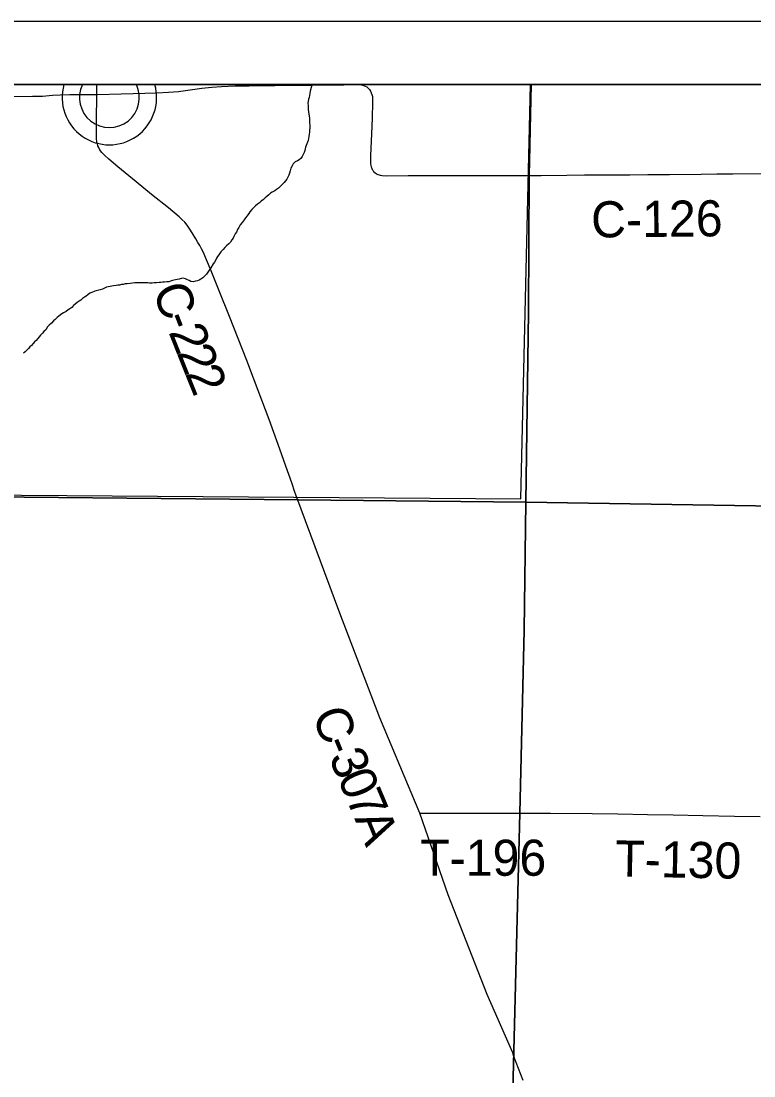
# Model space of a CAD drawing. Extents: x -209 to 4852, y 0 to 905.
# Drawn here: x -114.06 to -91, y 384.7 to 417.92 of the extents above; entities that cross this region are included whole.
import ezdxf

# ---------------------------------------------------------------- set-up
doc = ezdxf.new("R2010")
doc.units = 0
for name, color, linetype in [('Default', 7, 'Continuous'), ('GM_P_County_Alignment', 7, 'Continuous'), ('GM_X_Adjacent_County_Text', 7, 'Continuous'), ('GM_X_County_Road', 7, 'Continuous'), ('GM_X_County_Road_Text', 7, 'Continuous'), ('GM_X_County_ROW', 7, 'Continuous'), ('GM_X_County_Subdivision', 7, 'Continuous'), ('GM_X_Minor_Lake_Text', 7, 'Continuous'), ('GM_X_Minor_River', 7, 'Continuous'), ('GM_X_Minor_River_Text', 7, 'Continuous'), ('GM_X_Township_Road', 7, 'Continuous'), ('GM_X_Township_Subdivision_Text', 7, 'Continuous'), ('SH_Data', 7, 'Continuous')]:
    doc.layers.add(name, color=color, linetype=linetype)

msp = doc.modelspace()

# ---------------------------------------------------------------- linework, layer by layer
at = {"layer": 'Default'}
for points in [[(-207.234, 415.916), (-71.234, 415.916), (-71.234, 279.916), (-207.234, 279.916)], [(-71.234, 279.916), (-71.234, 415.916), (-207.234, 415.916), (-207.234, 279.916)]]:
    msp.add_lwpolyline(points, close=True, dxfattribs=at)
at = {"layer": 'GM_X_Adjacent_County_Text'}
for points in [[(-98.012, 415.916), (-207.234, 415.916), (-207.234, 403.659), (-198.454, 403.559), (-158.335, 403.277), (-150.366, 403.235), (-138.316, 403.17), (-118.301, 402.969), (-105.337, 402.842), (-98.174, 402.771), (-98.091, 408.753), (-98.074, 413.078)], [(-98.012, 415.916), (-207.234, 415.916), (-207.234, 403.659), (-198.454, 403.559), (-158.335, 403.277), (-150.366, 403.235), (-138.316, 403.17), (-118.301, 402.969), (-105.337, 402.842), (-98.174, 402.771), (-98.091, 408.753), (-98.074, 413.078)], [(-98.012, 415.916), (-207.234, 415.916), (-207.234, 403.659), (-198.454, 403.559), (-158.335, 403.277), (-150.366, 403.235), (-138.316, 403.17), (-118.301, 402.969), (-105.337, 402.842), (-98.174, 402.771), (-98.091, 408.753), (-98.074, 413.078)], [(-100.12, 279.916), (-71.234, 279.916), (-71.234, 415.916), (-98.012, 415.916), (-98.074, 413.078), (-98.091, 408.753), (-98.174, 402.771), (-98.23, 398.743), (-98.371, 392.978), (-98.564, 385.071), (-98.799, 375.44), (-98.839, 372.823), (-99.362, 344.63), (-99.537, 322.581), (-99.585, 312.422), (-99.842, 308.938), (-99.816, 306.687), (-99.81, 305.088), (-99.838, 302.628), (-99.907, 296.469), (-99.833, 295.315)], [(-100.12, 279.916), (-71.234, 279.916), (-71.234, 415.916), (-98.012, 415.916), (-98.074, 413.078), (-98.091, 408.753), (-98.174, 402.771), (-98.23, 398.743), (-98.371, 392.978), (-98.564, 385.071), (-98.799, 375.44), (-98.839, 372.823), (-99.362, 344.63), (-99.537, 322.581), (-99.585, 312.422), (-99.842, 308.938), (-99.816, 306.687), (-99.81, 305.088), (-99.838, 302.628), (-99.907, 296.469), (-99.833, 295.315)], [(-100.12, 279.916), (-71.234, 279.916), (-71.234, 415.916), (-98.012, 415.916), (-98.074, 413.078), (-98.091, 408.753), (-98.174, 402.771), (-98.23, 398.743), (-98.371, 392.978), (-98.564, 385.071), (-98.799, 375.44), (-98.839, 372.823), (-99.362, 344.63), (-99.537, 322.581), (-99.585, 312.422), (-99.842, 308.938), (-99.816, 306.687), (-99.81, 305.088), (-99.838, 302.628), (-99.907, 296.469), (-99.833, 295.315)], [(-100.12, 279.916), (-71.234, 279.916), (-71.234, 415.916), (-98.012, 415.916), (-98.074, 413.078), (-98.091, 408.753), (-98.174, 402.771), (-98.23, 398.743), (-98.371, 392.978), (-98.564, 385.071), (-98.799, 375.44), (-98.839, 372.823), (-99.362, 344.63), (-99.537, 322.581), (-99.585, 312.422), (-99.842, 308.938), (-99.816, 306.687), (-99.81, 305.088), (-99.838, 302.628), (-99.907, 296.469), (-99.833, 295.315)], [(-207.234, 403.659), (-207.234, 279.916), (-100.12, 279.916), (-99.833, 295.315), (-99.907, 296.469), (-99.838, 302.628), (-99.81, 305.088), (-99.816, 306.687), (-99.842, 308.938), (-99.585, 312.422), (-99.537, 322.581), (-99.362, 344.63), (-98.839, 372.823), (-98.799, 375.44), (-98.564, 385.071), (-98.371, 392.978), (-98.23, 398.743), (-98.174, 402.771), (-105.337, 402.842), (-118.301, 402.969), (-138.316, 403.17), (-150.366, 403.235), (-158.335, 403.277), (-198.454, 403.559)], [(-207.234, 403.659), (-207.234, 279.916), (-100.12, 279.916), (-99.833, 295.315), (-99.907, 296.469), (-99.838, 302.628), (-99.81, 305.088), (-99.816, 306.687), (-99.842, 308.938), (-99.585, 312.422), (-99.537, 322.581), (-99.362, 344.63), (-98.839, 372.823), (-98.799, 375.44), (-98.564, 385.071), (-98.371, 392.978), (-98.23, 398.743), (-98.174, 402.771), (-105.337, 402.842), (-118.301, 402.969), (-138.316, 403.17), (-150.366, 403.235), (-158.335, 403.277), (-198.454, 403.559)], [(-207.234, 403.659), (-207.234, 279.916), (-100.12, 279.916), (-99.833, 295.315), (-99.907, 296.469), (-99.838, 302.628), (-99.81, 305.088), (-99.816, 306.687), (-99.842, 308.938), (-99.585, 312.422), (-99.537, 322.581), (-99.362, 344.63), (-98.839, 372.823), (-98.799, 375.44), (-98.564, 385.071), (-98.371, 392.978), (-98.23, 398.743), (-98.174, 402.771), (-105.337, 402.842), (-118.301, 402.969), (-138.316, 403.17), (-150.366, 403.235), (-158.335, 403.277), (-198.454, 403.559)], [(-207.234, 403.659), (-207.234, 279.916), (-100.12, 279.916), (-99.833, 295.315), (-99.907, 296.469), (-99.838, 302.628), (-99.81, 305.088), (-99.816, 306.687), (-99.842, 308.938), (-99.585, 312.422), (-99.537, 322.581), (-99.362, 344.63), (-98.839, 372.823), (-98.799, 375.44), (-98.564, 385.071), (-98.371, 392.978), (-98.23, 398.743), (-98.174, 402.771), (-105.337, 402.842), (-118.301, 402.969), (-138.316, 403.17), (-150.366, 403.235), (-158.335, 403.277), (-198.454, 403.559)], [(-207.234, 403.659), (-207.234, 279.916), (-100.12, 279.916), (-99.833, 295.315), (-99.907, 296.469), (-99.838, 302.628), (-99.81, 305.088), (-99.816, 306.687), (-99.842, 308.938), (-99.585, 312.422), (-99.537, 322.581), (-99.362, 344.63), (-98.839, 372.823), (-98.799, 375.44), (-98.564, 385.071), (-98.371, 392.978), (-98.23, 398.743), (-98.174, 402.771), (-105.337, 402.842), (-118.301, 402.969), (-138.316, 403.17), (-150.366, 403.235), (-158.335, 403.277), (-198.454, 403.559)], [(-207.234, 403.659), (-207.234, 279.916), (-100.12, 279.916), (-99.833, 295.315), (-99.907, 296.469), (-99.838, 302.628), (-99.81, 305.088), (-99.816, 306.687), (-99.842, 308.938), (-99.585, 312.422), (-99.537, 322.581), (-99.362, 344.63), (-98.839, 372.823), (-98.799, 375.44), (-98.564, 385.071), (-98.371, 392.978), (-98.23, 398.743), (-98.174, 402.771), (-105.337, 402.842), (-118.301, 402.969), (-138.316, 403.17), (-150.366, 403.235), (-158.335, 403.277), (-198.454, 403.559)]]:
    msp.add_lwpolyline(points, close=True, dxfattribs=at)
at = {"layer": 'GM_X_County_Road'}
for points in [[(-104.908, 415.916), (-104.917, 415.894), (-104.934, 415.826), (-104.966, 415.706), (-104.976, 415.638), (-104.992, 415.57), (-105.001, 415.509), (-105.017, 415.457), (-105.026, 415.388), (-105.035, 415.336), (-105.029, 415.252), (-105.032, 415.138), (-105.019, 415.047), (-105.005, 414.993), (-104.999, 414.925), (-104.985, 414.857), (-104.988, 414.72), (-104.982, 414.621), (-104.987, 414.417), (-104.996, 414.356), (-105.005, 414.28), (-105.021, 414.22), (-105.03, 414.16), (-105.054, 414.107), (-105.071, 414.054), (-105.094, 414.002), (-105.111, 413.949), (-105.12, 413.896), (-105.136, 413.843), (-105.16, 413.775), (-105.184, 413.715), (-105.216, 413.648), (-105.263, 413.588), (-105.317, 413.544), (-105.37, 413.514), (-105.439, 413.486), (-105.501, 413.426), (-105.533, 413.359), (-105.573, 413.284), (-105.597, 413.201), (-105.622, 413.125)], [(-105.622, 413.125), (-105.638, 413.065), (-105.67, 412.997), (-105.702, 412.937), (-105.78, 412.833), (-105.834, 412.781), (-105.896, 412.714), (-105.966, 412.655), (-106.027, 412.618), (-106.081, 412.574), (-106.158, 412.53), (-106.212, 412.493), (-106.266, 412.449), (-106.328, 412.397), (-106.382, 412.353), (-106.436, 412.301), (-106.506, 412.241), (-106.56, 412.197), (-106.621, 412.153), (-106.691, 412.094), (-106.745, 412.034), (-106.799, 411.982), (-106.869, 411.908), (-106.901, 411.855), (-106.948, 411.788), (-107.002, 411.721), (-107.049, 411.661), (-107.104, 411.579), (-107.166, 411.497), (-107.214, 411.414), (-107.253, 411.355), (-107.285, 411.272), (-107.324, 411.22), (-107.364, 411.137), (-107.388, 411.084), (-107.427, 411.025), (-107.474, 410.957), (-107.528, 410.898), (-107.598, 410.839), (-107.652, 410.787), (-107.707, 410.72), (-107.776, 410.653), (-107.839, 410.555), (-107.886, 410.503), (-107.917, 410.451), (-107.934, 410.398), (-107.973, 410.323), (-108.02, 410.271), (-108.098, 410.151), (-108.146, 410.069), (-108.192, 410.009), (-108.232, 409.949), (-108.294, 409.882), (-108.348, 409.83), (-108.41, 409.786), (-108.463, 409.757), (-108.517, 409.735), (-108.578, 409.722), (-108.654, 409.708), (-108.722, 409.717), (-108.774, 409.749), (-108.827, 409.772), (-108.895, 409.804), (-108.963, 409.821), (-109.031, 409.815), (-109.092, 409.793), (-109.153, 409.779), (-109.206, 409.765), (-109.298, 409.745), (-109.359, 409.723), (-109.413, 409.709), (-109.473, 409.703), (-109.549, 409.697), (-109.61, 409.691), (-109.663, 409.684), (-109.724, 409.685), (-109.8, 409.672), (-109.876, 409.673), (-109.944, 409.667), (-110.02, 409.669), (-110.081, 409.67), (-110.49, 409.679), (-110.559, 409.665), (-110.627, 409.659), (-110.726, 409.646), (-110.787, 409.64), (-110.848, 409.626), (-110.901, 409.62), (-110.97, 409.606), (-111.023, 409.599), (-111.076, 409.593), (-111.152, 409.579), (-111.259, 409.559), (-111.327, 409.553), (-111.381, 409.539), (-111.442, 409.51), (-111.504, 409.473), (-111.572, 409.459), (-111.656, 409.431), (-111.748, 409.41), (-111.839, 409.374)], [(-111.839, 409.374), (-111.901, 409.345), (-111.962, 409.301), (-112.016, 409.256), (-112.07, 409.22), (-112.132, 409.183), (-112.186, 409.124), (-112.24, 409.102), (-112.301, 409.058), (-112.363, 409.006), (-112.417, 408.962), (-112.472, 408.902), (-112.526, 408.858), (-112.587, 408.821), (-112.649, 408.777), (-112.726, 408.725), (-112.78, 408.696), (-112.872, 408.63), (-112.926, 408.586), (-112.988, 408.519), (-113.042, 408.482), (-113.112, 408.407), (-113.182, 408.341), (-113.244, 408.274), (-113.276, 408.206), (-113.345, 408.147), (-113.392, 408.095), (-113.454, 408.028), (-113.493, 407.976), (-113.54, 407.924), (-113.594, 407.864), (-113.641, 407.812), (-113.68, 407.76), (-113.734, 407.7), (-113.788, 407.656), (-113.827, 407.603), (-113.881, 407.559), (-113.935, 407.507), (-113.99, 407.463)]]:
    msp.add_lwpolyline(points, dxfattribs=at)
at = {"layer": 'GM_X_County_Road_Text'}
for points in [[(-111.684, 415.608), (-111.659, 415.608), (-110.915, 415.624), (-109.796, 415.654), (-109.423, 415.674), (-109.113, 415.702), (-108.374, 415.801), (-108.065, 415.836), (-107.756, 415.859), (-107.322, 415.876), (-106.888, 415.881), (-106.08, 415.883), (-104.9, 415.895), (-104.34, 415.905), (-103.906, 415.914), (-103.817, 415.916)], [(-111.684, 415.608), (-111.681, 415.905), (-111.681, 415.916)], [(-103.426, 415.916), (-103.41, 415.915), (-103.359, 415.91), (-103.326, 415.905), (-103.292, 415.893), (-103.237, 415.872), (-103.186, 415.843), (-103.141, 415.805), (-103.101, 415.761), (-103.068, 415.711), (-103.042, 415.658), (-103.023, 415.601), (-103.01, 415.543), (-103.003, 415.482), (-103.002, 415.359), (-103.019, 414.863), (-103.039, 414.366), (-103.066, 413.682), (-103.069, 413.493), (-103.064, 413.429), (-103.055, 413.366), (-103.047, 413.332), (-103.039, 413.303), (-103.028, 413.274), (-103.014, 413.245), (-102.997, 413.217), (-102.97, 413.181), (-102.934, 413.146), (-102.882, 413.107), (-102.839, 413.087), (-102.799, 413.072), (-102.762, 413.064), (-102.699, 413.054), (-102.572, 413.047), (-101.886, 413.056), (-101.078, 413.057), (-100.457, 413.057), (-100.147, 413.057), (-99.774, 413.057), (-99.153, 413.057), (-98.065, 413.058)], [(-98.065, 413.058), (-98.043, 413.974), (-98.033, 414.878), (-98.006, 415.916)], [(-98.065, 413.058), (-98.043, 413.974), (-98.033, 414.878), (-98.006, 415.916)], [(-114.515, 415.544), (-113.707, 415.548), (-113.396, 415.556), (-113.076, 415.579), (-112.838, 415.595), (-112.529, 415.607), (-112.094, 415.608), (-111.684, 415.608)], [(-105.415, 402.999), (-105.447, 403.084), (-105.548, 403.378), (-105.731, 403.906), (-105.918, 404.433), (-106.109, 404.958), (-106.259, 405.367), (-106.716, 406.589), (-106.962, 407.227), (-107.235, 407.92), (-107.509, 408.613), (-107.834, 409.419), (-108.085, 410.055), (-108.225, 410.401), (-108.278, 410.524), (-108.329, 410.628), (-108.384, 410.742), (-108.443, 410.849), (-108.5, 410.948), (-108.567, 411.064), (-108.728, 411.33), (-108.834, 411.486), (-108.914, 411.582), (-109.002, 411.672), (-109.094, 411.756), (-109.43, 412.034), (-109.964, 412.46), (-110.442, 412.856), (-111.02, 413.328), (-111.305, 413.568), (-111.441, 413.693), (-111.524, 413.783), (-111.561, 413.832), (-111.593, 413.882), (-111.622, 413.936), (-111.645, 413.991), (-111.663, 414.048), (-111.676, 414.107), (-111.689, 414.229), (-111.693, 414.352), (-111.689, 414.973), (-111.685, 415.408), (-111.684, 415.608)], [(-98.065, 413.058), (-97.698, 413.058), (-96.89, 413.066), (-96.33, 413.071), (-95.647, 413.079), (-94.901, 413.078), (-94.341, 413.082), (-93.658, 413.09), (-92.663, 413.101), (-92.167, 413.102), (-91.669, 413.102), (-90.612, 413.118)], [(-98.592, 385.435), (-99.398, 387.273), (-100.62, 390.407), (-101.511, 392.974), (-102.779, 395.974), (-104.032, 399.27), (-105.415, 402.999)], [(-98.264, 384.565), (-98.555, 385.318), (-98.592, 385.435)]]:
    msp.add_lwpolyline(points, dxfattribs=at)
at = {"layer": 'GM_X_County_ROW'}
for points in [[(-101.511, 392.974), (-98.433, 392.974)], [(-98.433, 392.974), (-98.226, 392.972), (-97.399, 392.973), (-96.093, 392.962), (-95.285, 392.956), (-94.352, 392.935), (-93.542, 392.927), (-92.609, 392.908), (-91.616, 392.882), (-90.808, 392.87)]]:
    msp.add_lwpolyline(points, dxfattribs=at)
at = {"layer": 'GM_X_County_Subdivision'}
msp.add_line((-111.286, 415.507), (-111.286, 415.507), dxfattribs=at)
at = {"layer": 'GM_X_Minor_Lake_Text'}
for points in [[(-98.012, 415.916), (-207.234, 415.916), (-207.234, 403.659), (-198.454, 403.559), (-158.335, 403.277), (-150.366, 403.235), (-138.316, 403.17), (-118.301, 402.969), (-105.337, 402.842), (-98.174, 402.771), (-98.091, 408.753), (-98.074, 413.078)], [(-71.234, 402.335), (-71.234, 415.916), (-98.012, 415.916), (-98.074, 413.078), (-98.091, 408.753), (-98.174, 402.771)], [(-207.234, 403.659), (-207.234, 313.458), (-174.866, 313.201), (-149.868, 312.836), (-144.893, 312.794), (-134.837, 312.831), (-99.585, 312.422), (-99.537, 322.581), (-99.362, 344.63), (-98.839, 372.823), (-98.799, 375.44), (-98.564, 385.071), (-98.371, 392.978), (-98.23, 398.743), (-98.174, 402.771), (-105.337, 402.842), (-118.301, 402.969), (-138.316, 403.17), (-150.366, 403.235), (-158.335, 403.277), (-198.454, 403.559)], [(-100.12, 279.916), (-71.234, 279.916), (-71.234, 402.335), (-98.174, 402.771), (-98.23, 398.743), (-98.371, 392.978), (-98.564, 385.071), (-98.799, 375.44), (-98.839, 372.823), (-99.362, 344.63), (-99.537, 322.581), (-99.585, 312.422), (-99.842, 308.938), (-99.816, 306.687), (-99.81, 305.088), (-99.838, 302.628), (-99.907, 296.469), (-99.833, 295.315)]]:
    msp.add_lwpolyline(points, close=True, dxfattribs=at)
at = {"layer": 'GM_X_Minor_River'}
msp.add_lwpolyline([(-98.037, 415.916), (-118.175, 415.916), (-118.356, 403.019), (-98.338, 402.875)], close=True, dxfattribs=at)
at = {"layer": 'GM_X_Minor_River_Text'}
for points in [[(-98.012, 415.916), (-207.234, 415.916), (-207.234, 403.659), (-198.454, 403.559), (-158.335, 403.277), (-150.366, 403.235), (-138.316, 403.17), (-118.301, 402.969), (-105.337, 402.842), (-98.174, 402.771), (-98.091, 408.753), (-98.074, 413.078)], [(-100.12, 279.916), (-71.234, 279.916), (-71.234, 415.916), (-98.012, 415.916), (-98.074, 413.078), (-98.091, 408.753), (-98.174, 402.771), (-98.23, 398.743), (-98.371, 392.978), (-98.564, 385.071), (-98.799, 375.44), (-98.839, 372.823), (-99.362, 344.63), (-99.537, 322.581), (-99.585, 312.422), (-99.842, 308.938), (-99.816, 306.687), (-99.81, 305.088), (-99.838, 302.628), (-99.907, 296.469), (-99.833, 295.315)], [(-207.234, 403.659), (-207.234, 279.916), (-100.12, 279.916), (-99.833, 295.315), (-99.907, 296.469), (-99.838, 302.628), (-99.81, 305.088), (-99.816, 306.687), (-99.842, 308.938), (-99.585, 312.422), (-99.537, 322.581), (-99.362, 344.63), (-98.839, 372.823), (-98.799, 375.44), (-98.564, 385.071), (-98.371, 392.978), (-98.23, 398.743), (-98.174, 402.771), (-105.337, 402.842), (-118.301, 402.969), (-138.316, 403.17), (-150.366, 403.235), (-158.335, 403.277), (-198.454, 403.559)]]:
    msp.add_lwpolyline(points, close=True, dxfattribs=at)
at = {"layer": 'GM_X_Township_Subdivision_Text'}
for p, q in [((-109.856, 415.916), (-112.717, 415.916)), ((-110.436, 415.916), (-112.137, 415.916))]:
    msp.add_line(p, q, dxfattribs=at)
for radius, start, end in [(1.488, 164.0597, 15.9403), (0.943, 154.3263, 25.6737)]:
    msp.add_arc((-111.286, 415.507), radius, start, end, dxfattribs=at)
at = {"layer": 'SH_Data'}
for p, q in [((-209.234, 417.916), (-69.234, 417.916)), ((-207.234, 415.916), (-71.234, 415.916))]:
    msp.add_line(p, q, dxfattribs=at)

# ---------------------------------------------------------------- texts
at = {"layer": 'GM_P_County_Alignment'}
for s, height, rotation, p in [('C-126', 1.1364, 0.5506, (-96.119, 411.101)), ('C', 1.136, 291.5789, (-109.949, 409.433)), ('-', 1.136, 291.5999, (-109.606, 408.565)), ('2', 1.136, 291.6555, (-109.434, 408.131)), ('2', 1.136, 291.7454, (-109.175, 407.48)), ('2', 1.136, 291.9241, (-108.916, 406.829)), ('C', 1.136, 291.1056, (-104.92, 396.082)), ('-', 1.136, 292.258, (-104.575, 395.188)), ('3', 1.136, 292.771, (-104.394, 394.746)), ('0', 1.136, 292.8839, (-104.122, 394.099)), ('7', 1.136, 292.8412, (-103.85, 393.454)), ('A', 1.136, 292.1146, (-103.58, 392.812))]:
    msp.add_text(s, height=height, rotation=rotation, dxfattribs=at).set_placement(p)
at = {"layer": 'GM_X_Township_Road'}
for s, rotation, p in [('T-196', 0, (-101.506, 391.006)), ('T-130', 358.8872, (-95.375, 390.987))]:
    msp.add_text(s, height=1.1364, rotation=rotation, dxfattribs=at).set_placement(p)

doc.saveas('drawing.dxf')
